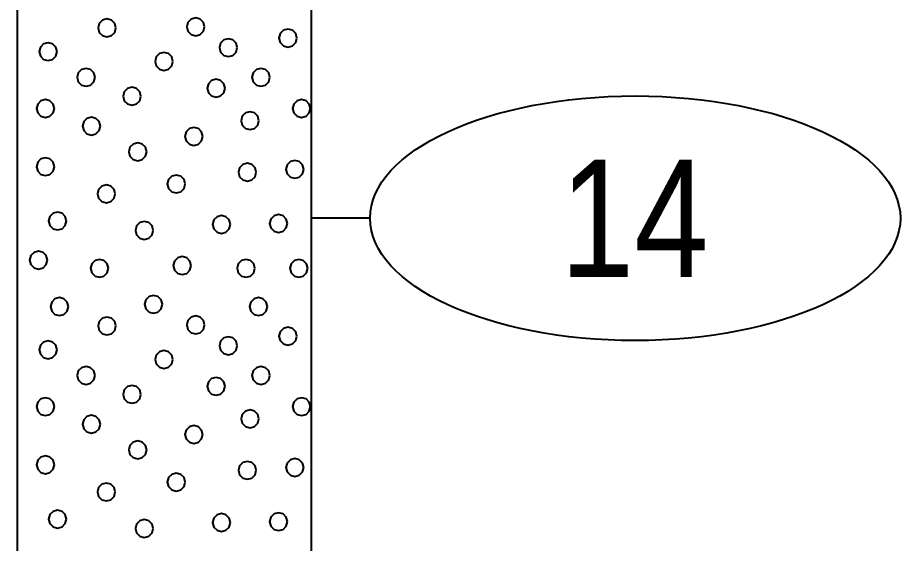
# Model space of a CAD drawing. Extents: x -582 to 653, y -817 to -3.
# Drawn here: x -541.67 to -534.16, y -197.78 to -193.3 of the extents above; entities that cross this region are included whole.
import ezdxf
from ezdxf.enums import TextEntityAlignment as Align

# ---------------------------------------------------------------- set-up
doc = ezdxf.new("R2010")
doc.units = 0
doc.header["$LTSCALE"] = 0.4
doc.layers.add('27', color=7, linetype='Continuous', lineweight=40)

msp = doc.modelspace()

# ---------------------------------------------------------------- linework, layer by layer
at = {"layer": '27'}
msp.add_line((-538.6718, -195.008), (-539.1718, -195.008), dxfattribs=at)
for points in [[(-541.6718, -180.308), (-539.1718, -180.308), (-539.1718, -206.808), (-541.6718, -206.808)], [(-540.835, -193.386), (-540.8452, -193.3479), (-540.8731, -193.32), (-540.9112, -193.3098), (-540.9493, -193.32), (-540.9772, -193.3479), (-540.9874, -193.386), (-540.9772, -193.4241), (-540.9493, -193.4519), (-540.9112, -193.4622), (-540.8731, -193.4519), (-540.8452, -193.4241)], [(-540.0799, -193.377), (-540.0901, -193.3389), (-540.118, -193.311), (-540.1561, -193.3008), (-540.1942, -193.311), (-540.2221, -193.3389), (-540.2323, -193.377), (-540.2221, -193.4151), (-540.1942, -193.443), (-540.1561, -193.4532), (-540.118, -193.443), (-540.0901, -193.4151)], [(-539.2945, -193.4728), (-539.3047, -193.4347), (-539.3326, -193.4069), (-539.3707, -193.3966), (-539.4088, -193.4069), (-539.4366, -193.4347), (-539.4469, -193.4728), (-539.4366, -193.5109), (-539.4088, -193.5388), (-539.3707, -193.549), (-539.3326, -193.5388), (-539.3047, -193.5109)], [(-539.8017, -193.5542), (-539.8119, -193.5161), (-539.8398, -193.4882), (-539.8779, -193.478), (-539.916, -193.4882), (-539.9439, -193.5161), (-539.9541, -193.5542), (-539.9439, -193.5923), (-539.916, -193.6202), (-539.8779, -193.6304), (-539.8398, -193.6202), (-539.8119, -193.5923)], [(-541.3361, -193.5885), (-541.3463, -193.5504), (-541.3742, -193.5225), (-541.4123, -193.5123), (-541.4504, -193.5225), (-541.4783, -193.5504), (-541.4885, -193.5885), (-541.4783, -193.6266), (-541.4504, -193.6545), (-541.4123, -193.6647), (-541.3742, -193.6545), (-541.3463, -193.6266)], [(-540.35, -193.6717), (-540.3602, -193.6336), (-540.3881, -193.6057), (-540.4262, -193.5955), (-540.4643, -193.6057), (-540.4922, -193.6336), (-540.5024, -193.6717), (-540.4922, -193.7098), (-540.4643, -193.7377), (-540.4262, -193.7479), (-540.3881, -193.7377), (-540.3602, -193.7098)], [(-541.0132, -193.8072), (-541.0234, -193.7691), (-541.0513, -193.7412), (-541.0894, -193.731), (-541.1275, -193.7412), (-541.1554, -193.7691), (-541.1656, -193.8072), (-541.1554, -193.8453), (-541.1275, -193.8732), (-541.0894, -193.8834), (-541.0513, -193.8732), (-541.0234, -193.8453)], [(-539.5246, -193.8072), (-539.5348, -193.7691), (-539.5627, -193.7412), (-539.6008, -193.731), (-539.6389, -193.7412), (-539.6667, -193.7691), (-539.677, -193.8072), (-539.6667, -193.8453), (-539.6389, -193.8732), (-539.6008, -193.8834), (-539.5627, -193.8732), (-539.5348, -193.8453)], [(-539.9059, -193.9), (-539.9161, -193.8619), (-539.944, -193.834), (-539.9821, -193.8238), (-540.0202, -193.834), (-540.0481, -193.8619), (-540.0583, -193.9), (-540.0481, -193.9381), (-540.0202, -193.966), (-539.9821, -193.9762), (-539.944, -193.966), (-539.9161, -193.9381)], [(-540.6217, -193.9686), (-540.6319, -193.9305), (-540.6598, -193.9027), (-540.6979, -193.8924), (-540.736, -193.9027), (-540.7638, -193.9305), (-540.7741, -193.9686), (-540.7638, -194.0067), (-540.736, -194.0346), (-540.6979, -194.0448), (-540.6598, -194.0346), (-540.6319, -194.0067)], [(-541.359, -194.0729), (-541.3692, -194.0348), (-541.3971, -194.0069), (-541.4352, -193.9967), (-541.4733, -194.0069), (-541.5012, -194.0348), (-541.5114, -194.0729), (-541.5012, -194.111), (-541.4733, -194.1389), (-541.4352, -194.1491), (-541.3971, -194.1389), (-541.3692, -194.111)], [(-539.1788, -194.0729), (-539.189, -194.0348), (-539.2169, -194.0069), (-539.255, -193.9967), (-539.2931, -194.0069), (-539.321, -194.0348), (-539.3312, -194.0729), (-539.321, -194.111), (-539.2931, -194.1389), (-539.255, -194.1491), (-539.2169, -194.1389), (-539.189, -194.111)], [(-539.6174, -194.1771), (-539.6276, -194.139), (-539.6555, -194.1111), (-539.6936, -194.1009), (-539.7317, -194.1111), (-539.7595, -194.139), (-539.7698, -194.1771), (-539.7595, -194.2152), (-539.7317, -194.2431), (-539.6936, -194.2533), (-539.6555, -194.2431), (-539.6276, -194.2152)], [(-540.9674, -194.2229), (-540.9777, -194.1848), (-541.0055, -194.1569), (-541.0436, -194.1467), (-541.0817, -194.1569), (-541.1096, -194.1848), (-541.1198, -194.2229), (-541.1096, -194.261), (-541.0817, -194.2889), (-541.0436, -194.2991), (-541.0055, -194.2889), (-540.9777, -194.261)], [(-540.0954, -194.3106), (-540.1056, -194.2725), (-540.1335, -194.2446), (-540.1716, -194.2344), (-540.2097, -194.2446), (-540.2375, -194.2725), (-540.2478, -194.3106), (-540.2375, -194.3487), (-540.2097, -194.3766), (-540.1716, -194.3868), (-540.1335, -194.3766), (-540.1056, -194.3487)], [(-540.5734, -194.4416), (-540.5836, -194.4035), (-540.6115, -194.3756), (-540.6496, -194.3654), (-540.6877, -194.3756), (-540.7155, -194.4035), (-540.7258, -194.4416), (-540.7155, -194.4797), (-540.6877, -194.5075), (-540.6496, -194.5178), (-540.6115, -194.5075), (-540.5836, -194.4797)], [(-541.359, -194.5687), (-541.3692, -194.5306), (-541.3971, -194.5027), (-541.4352, -194.4925), (-541.4733, -194.5027), (-541.5012, -194.5306), (-541.5114, -194.5687), (-541.5012, -194.6068), (-541.4733, -194.6347), (-541.4352, -194.6449), (-541.3971, -194.6347), (-541.3692, -194.6068)], [(-539.6402, -194.6157), (-539.6504, -194.5776), (-539.6783, -194.5497), (-539.7164, -194.5395), (-539.7545, -194.5497), (-539.7824, -194.5776), (-539.7926, -194.6157), (-539.7824, -194.6538), (-539.7545, -194.6817), (-539.7164, -194.6919), (-539.6783, -194.6817), (-539.6504, -194.6538)], [(-539.236, -194.5916), (-539.2462, -194.5535), (-539.2741, -194.5256), (-539.3122, -194.5154), (-539.3503, -194.5256), (-539.3782, -194.5535), (-539.3884, -194.5916), (-539.3782, -194.6297), (-539.3503, -194.6576), (-539.3122, -194.6678), (-539.2741, -194.6576), (-539.2462, -194.6297)], [(-540.2454, -194.7161), (-540.2556, -194.678), (-540.2835, -194.6502), (-540.3216, -194.6399), (-540.3597, -194.6502), (-540.3876, -194.678), (-540.3978, -194.7161), (-540.3876, -194.7542), (-540.3597, -194.7821), (-540.3216, -194.7923), (-540.2835, -194.7821), (-540.2556, -194.7542)], [(-540.8403, -194.8001), (-540.8505, -194.762), (-540.8784, -194.7341), (-540.9165, -194.7239), (-540.9546, -194.7341), (-540.9825, -194.762), (-540.9927, -194.8001), (-540.9825, -194.8382), (-540.9546, -194.866), (-540.9165, -194.8763), (-540.8784, -194.866), (-540.8505, -194.8382)], [(-541.256, -195.0314), (-541.2662, -194.9933), (-541.2941, -194.9654), (-541.3322, -194.9552), (-541.3703, -194.9654), (-541.3982, -194.9933), (-541.4084, -195.0314), (-541.3982, -195.0695), (-541.3703, -195.0974), (-541.3322, -195.1076), (-541.2941, -195.0974), (-541.2662, -195.0695)], [(-539.8602, -195.0607), (-539.8704, -195.0226), (-539.8983, -194.9947), (-539.9364, -194.9845), (-539.9745, -194.9947), (-540.0024, -195.0226), (-540.0126, -195.0607), (-540.0024, -195.0988), (-539.9745, -195.1267), (-539.9364, -195.1369), (-539.8983, -195.1267), (-539.8704, -195.0988)], [(-539.3745, -195.053), (-539.3848, -195.0149), (-539.4126, -194.987), (-539.4507, -194.9768), (-539.4888, -194.987), (-539.5167, -195.0149), (-539.5269, -195.053), (-539.5167, -195.0911), (-539.4888, -195.119), (-539.4507, -195.1292), (-539.4126, -195.119), (-539.3848, -195.0911)], [(-540.5174, -195.1115), (-540.5276, -195.0734), (-540.5555, -195.0455), (-540.5936, -195.0353), (-540.6317, -195.0455), (-540.6596, -195.0734), (-540.6698, -195.1115), (-540.6596, -195.1496), (-540.6317, -195.1775), (-540.5936, -195.1877), (-540.5555, -195.1775), (-540.5276, -195.1496)], [(-541.4175, -195.3645), (-541.4277, -195.3264), (-541.4556, -195.2985), (-541.4937, -195.2883), (-541.5318, -195.2985), (-541.5597, -195.3264), (-541.5699, -195.3645), (-541.5597, -195.4026), (-541.5318, -195.4305), (-541.4937, -195.4407), (-541.4556, -195.4305), (-541.4277, -195.4026)], [(-540.8988, -195.4344), (-540.909, -195.3963), (-540.9369, -195.3684), (-540.975, -195.3582), (-541.0131, -195.3684), (-541.041, -195.3963), (-541.0512, -195.4344), (-541.041, -195.4725), (-541.0131, -195.5004), (-540.975, -195.5106), (-540.9369, -195.5004), (-540.909, -195.4725)], [(-540.1945, -195.4115), (-540.2047, -195.3734), (-540.2326, -195.3455), (-540.2707, -195.3353), (-540.3088, -195.3455), (-540.3367, -195.3734), (-540.3469, -195.4115), (-540.3367, -195.4496), (-540.3088, -195.4775), (-540.2707, -195.4877), (-540.2326, -195.4775), (-540.2047, -195.4496)], [(-539.6517, -195.4344), (-539.6619, -195.3963), (-539.6898, -195.3684), (-539.7279, -195.3582), (-539.766, -195.3684), (-539.7939, -195.3963), (-539.8041, -195.4344), (-539.7939, -195.4725), (-539.766, -195.5004), (-539.7279, -195.5106), (-539.6898, -195.5004), (-539.6619, -195.4725)], [(-539.2016, -195.4344), (-539.2119, -195.3963), (-539.2397, -195.3684), (-539.2778, -195.3582), (-539.3159, -195.3684), (-539.3438, -195.3963), (-539.354, -195.4344), (-539.3438, -195.4725), (-539.3159, -195.5004), (-539.2778, -195.5106), (-539.2397, -195.5004), (-539.2119, -195.4725)], [(-541.2399, -195.7607), (-541.2502, -195.7226), (-541.278, -195.6947), (-541.3161, -195.6845), (-541.3542, -195.6947), (-541.3821, -195.7226), (-541.3923, -195.7607), (-541.3821, -195.7988), (-541.3542, -195.8267), (-541.3161, -195.8369), (-541.278, -195.8267), (-541.2502, -195.7988)], [(-540.439, -195.7411), (-540.4492, -195.703), (-540.4771, -195.6751), (-540.5152, -195.6649), (-540.5533, -195.6751), (-540.5812, -195.703), (-540.5914, -195.7411), (-540.5812, -195.7792), (-540.5533, -195.8071), (-540.5152, -195.8173), (-540.4771, -195.8071), (-540.4492, -195.7792)], [(-539.5453, -195.7607), (-539.5555, -195.7226), (-539.5834, -195.6948), (-539.6215, -195.6845), (-539.6596, -195.6948), (-539.6875, -195.7226), (-539.6977, -195.7607), (-539.6875, -195.7988), (-539.6596, -195.8267), (-539.6215, -195.8369), (-539.5834, -195.8267), (-539.5555, -195.7988)], [(-540.835, -195.926), (-540.8452, -195.8879), (-540.8731, -195.86), (-540.9112, -195.8498), (-540.9493, -195.86), (-540.9772, -195.8879), (-540.9874, -195.926), (-540.9772, -195.9641), (-540.9493, -195.9919), (-540.9112, -196.0022), (-540.8731, -195.9919), (-540.8452, -195.9641)], [(-540.0799, -195.917), (-540.0901, -195.8789), (-540.118, -195.851), (-540.1561, -195.8408), (-540.1942, -195.851), (-540.2221, -195.8789), (-540.2323, -195.917), (-540.2221, -195.9551), (-540.1942, -195.983), (-540.1561, -195.9932), (-540.118, -195.983), (-540.0901, -195.9551)], [(-539.2945, -196.0128), (-539.3047, -195.9747), (-539.3326, -195.9469), (-539.3707, -195.9366), (-539.4088, -195.9469), (-539.4366, -195.9747), (-539.4469, -196.0128), (-539.4366, -196.0509), (-539.4088, -196.0788), (-539.3707, -196.089), (-539.3326, -196.0788), (-539.3047, -196.0509)], [(-541.3361, -196.1285), (-541.3463, -196.0904), (-541.3742, -196.0625), (-541.4123, -196.0523), (-541.4504, -196.0625), (-541.4783, -196.0904), (-541.4885, -196.1285), (-541.4783, -196.1666), (-541.4504, -196.1945), (-541.4123, -196.2047), (-541.3742, -196.1945), (-541.3463, -196.1666)], [(-539.8017, -196.0942), (-539.8119, -196.0561), (-539.8398, -196.0282), (-539.8779, -196.018), (-539.916, -196.0282), (-539.9439, -196.0561), (-539.9541, -196.0942), (-539.9439, -196.1323), (-539.916, -196.1602), (-539.8779, -196.1704), (-539.8398, -196.1602), (-539.8119, -196.1323)], [(-540.35, -196.2117), (-540.3602, -196.1736), (-540.3881, -196.1457), (-540.4262, -196.1355), (-540.4643, -196.1457), (-540.4922, -196.1736), (-540.5024, -196.2117), (-540.4922, -196.2498), (-540.4643, -196.2777), (-540.4262, -196.2879), (-540.3881, -196.2777), (-540.3602, -196.2498)], [(-541.0132, -196.3472), (-541.0234, -196.3091), (-541.0513, -196.2812), (-541.0894, -196.271), (-541.1275, -196.2812), (-541.1554, -196.3091), (-541.1656, -196.3472), (-541.1554, -196.3853), (-541.1275, -196.4132), (-541.0894, -196.4234), (-541.0513, -196.4132), (-541.0234, -196.3853)], [(-539.5246, -196.3472), (-539.5348, -196.3091), (-539.5627, -196.2812), (-539.6008, -196.271), (-539.6389, -196.2812), (-539.6667, -196.3091), (-539.677, -196.3472), (-539.6667, -196.3853), (-539.6389, -196.4132), (-539.6008, -196.4234), (-539.5627, -196.4132), (-539.5348, -196.3853)], [(-540.6217, -196.5086), (-540.6319, -196.4705), (-540.6598, -196.4427), (-540.6979, -196.4324), (-540.736, -196.4427), (-540.7638, -196.4705), (-540.7741, -196.5086), (-540.7638, -196.5467), (-540.736, -196.5746), (-540.6979, -196.5848), (-540.6598, -196.5746), (-540.6319, -196.5467)], [(-539.9059, -196.44), (-539.9161, -196.4019), (-539.944, -196.374), (-539.9821, -196.3638), (-540.0202, -196.374), (-540.0481, -196.4019), (-540.0583, -196.44), (-540.0481, -196.4781), (-540.0202, -196.506), (-539.9821, -196.5162), (-539.944, -196.506), (-539.9161, -196.4781)], [(-541.359, -196.6129), (-541.3692, -196.5748), (-541.3971, -196.5469), (-541.4352, -196.5367), (-541.4733, -196.5469), (-541.5012, -196.5748), (-541.5114, -196.6129), (-541.5012, -196.651), (-541.4733, -196.6789), (-541.4352, -196.6891), (-541.3971, -196.6789), (-541.3692, -196.651)], [(-539.1788, -196.6129), (-539.189, -196.5748), (-539.2169, -196.5469), (-539.255, -196.5367), (-539.2931, -196.5469), (-539.321, -196.5748), (-539.3312, -196.6129), (-539.321, -196.651), (-539.2931, -196.6789), (-539.255, -196.6891), (-539.2169, -196.6789), (-539.189, -196.651)], [(-539.6174, -196.7171), (-539.6276, -196.679), (-539.6555, -196.6511), (-539.6936, -196.6409), (-539.7317, -196.6511), (-539.7595, -196.679), (-539.7698, -196.7171), (-539.7595, -196.7552), (-539.7317, -196.7831), (-539.6936, -196.7933), (-539.6555, -196.7831), (-539.6276, -196.7552)], [(-540.9674, -196.7629), (-540.9777, -196.7248), (-541.0055, -196.6969), (-541.0436, -196.6867), (-541.0817, -196.6969), (-541.1096, -196.7248), (-541.1198, -196.7629), (-541.1096, -196.801), (-541.0817, -196.8289), (-541.0436, -196.8391), (-541.0055, -196.8289), (-540.9777, -196.801)], [(-540.0954, -196.8506), (-540.1056, -196.8125), (-540.1335, -196.7846), (-540.1716, -196.7744), (-540.2097, -196.7846), (-540.2375, -196.8125), (-540.2478, -196.8506), (-540.2375, -196.8887), (-540.2097, -196.9166), (-540.1716, -196.9268), (-540.1335, -196.9166), (-540.1056, -196.8887)], [(-540.5734, -196.9816), (-540.5836, -196.9435), (-540.6115, -196.9156), (-540.6496, -196.9054), (-540.6877, -196.9156), (-540.7155, -196.9435), (-540.7258, -196.9816), (-540.7155, -197.0197), (-540.6877, -197.0475), (-540.6496, -197.0578), (-540.6115, -197.0475), (-540.5836, -197.0197)], [(-541.359, -197.1087), (-541.3692, -197.0706), (-541.3971, -197.0427), (-541.4352, -197.0325), (-541.4733, -197.0427), (-541.5012, -197.0706), (-541.5114, -197.1087), (-541.5012, -197.1468), (-541.4733, -197.1747), (-541.4352, -197.1849), (-541.3971, -197.1747), (-541.3692, -197.1468)], [(-539.6402, -197.1557), (-539.6504, -197.1176), (-539.6783, -197.0897), (-539.7164, -197.0795), (-539.7545, -197.0897), (-539.7824, -197.1176), (-539.7926, -197.1557), (-539.7824, -197.1938), (-539.7545, -197.2217), (-539.7164, -197.2319), (-539.6783, -197.2217), (-539.6504, -197.1938)], [(-539.236, -197.1316), (-539.2462, -197.0935), (-539.2741, -197.0656), (-539.3122, -197.0554), (-539.3503, -197.0656), (-539.3782, -197.0935), (-539.3884, -197.1316), (-539.3782, -197.1697), (-539.3503, -197.1976), (-539.3122, -197.2078), (-539.2741, -197.1976), (-539.2462, -197.1697)], [(-540.2454, -197.2561), (-540.2556, -197.218), (-540.2835, -197.1902), (-540.3216, -197.1799), (-540.3597, -197.1902), (-540.3876, -197.218), (-540.3978, -197.2561), (-540.3876, -197.2942), (-540.3597, -197.3221), (-540.3216, -197.3323), (-540.2835, -197.3221), (-540.2556, -197.2942)], [(-540.8403, -197.3401), (-540.8505, -197.302), (-540.8784, -197.2741), (-540.9165, -197.2639), (-540.9546, -197.2741), (-540.9825, -197.302), (-540.9927, -197.3401), (-540.9825, -197.3782), (-540.9546, -197.406), (-540.9165, -197.4163), (-540.8784, -197.406), (-540.8505, -197.3782)], [(-541.256, -197.5714), (-541.2662, -197.5333), (-541.2941, -197.5054), (-541.3322, -197.4952), (-541.3703, -197.5054), (-541.3982, -197.5333), (-541.4084, -197.5714), (-541.3982, -197.6095), (-541.3703, -197.6374), (-541.3322, -197.6476), (-541.2941, -197.6374), (-541.2662, -197.6095)], [(-539.8602, -197.6007), (-539.8704, -197.5626), (-539.8983, -197.5347), (-539.9364, -197.5245), (-539.9745, -197.5347), (-540.0024, -197.5626), (-540.0126, -197.6007), (-540.0024, -197.6388), (-539.9745, -197.6667), (-539.9364, -197.6769), (-539.8983, -197.6667), (-539.8704, -197.6388)], [(-539.3745, -197.593), (-539.3848, -197.5549), (-539.4126, -197.527), (-539.4507, -197.5168), (-539.4888, -197.527), (-539.5167, -197.5549), (-539.5269, -197.593), (-539.5167, -197.6311), (-539.4888, -197.659), (-539.4507, -197.6692), (-539.4126, -197.659), (-539.3848, -197.6311)], [(-540.5174, -197.6515), (-540.5276, -197.6134), (-540.5555, -197.5855), (-540.5936, -197.5753), (-540.6317, -197.5855), (-540.6596, -197.6134), (-540.6698, -197.6515), (-540.6596, -197.6896), (-540.6317, -197.7175), (-540.5936, -197.7277), (-540.5555, -197.7175), (-540.5276, -197.6896)]]:
    msp.add_lwpolyline(points, close=True, dxfattribs=at)
msp.add_ellipse((-536.4144, -195.008), major_axis=(2.2574, 0), ratio=0.461538, dxfattribs=at)

# ---------------------------------------------------------------- texts
at = {"layer": '27', "width": 0.85}
msp.add_text('14', height=1, dxfattribs=at).set_placement((-536.4218, -195.508), align=Align.CENTER)

doc.saveas('drawing.dxf')
